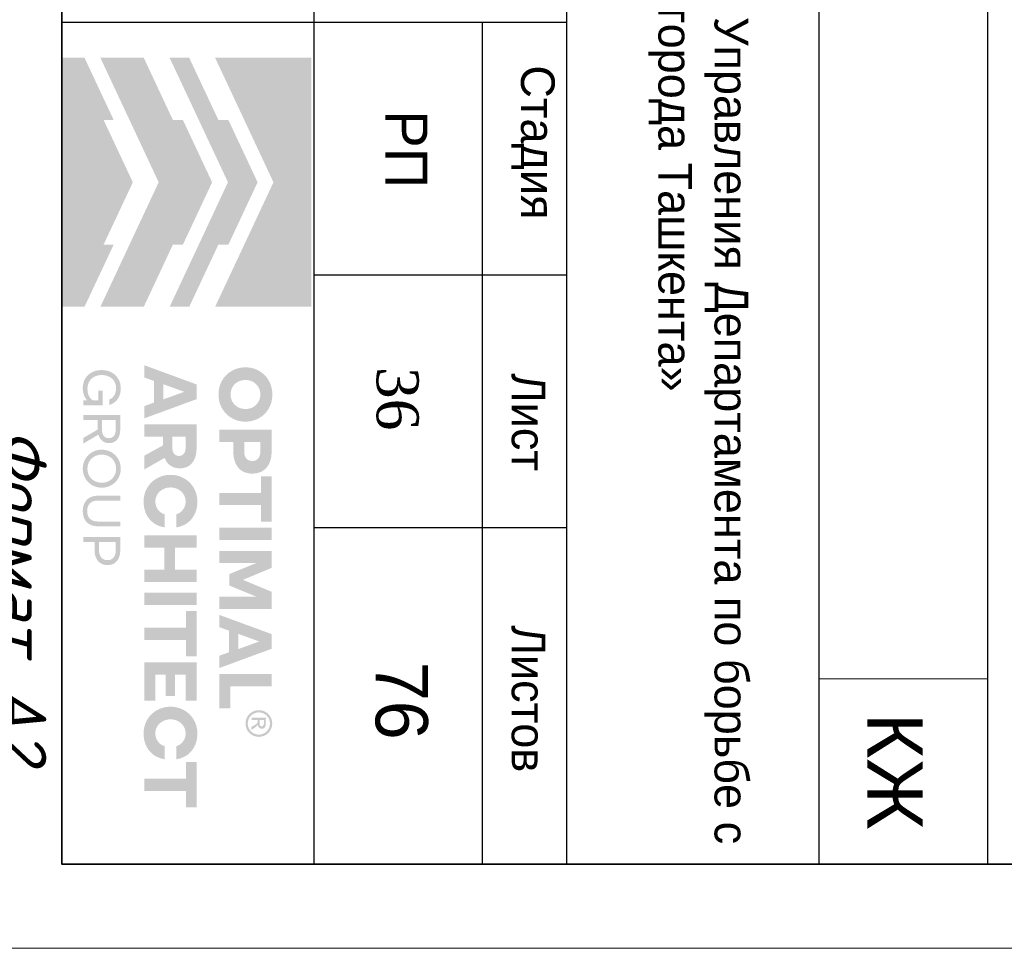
# Model space of a CAD drawing. Header units: millimetres. Extents: x -33345 to 4712671, y -3392 to 121473.
# Tile 379 of 656: x 2209302 to 2215151, y 44501 to 50016. Entities that reach past the tile are written whole.
import ezdxf

# ---------------------------------------------------------------- set-up
doc = ezdxf.new("R2010")
doc.units = ezdxf.units.MM
doc.layers.add('Текст', color=7, linetype='Continuous', lineweight=20)
doc.styles.add('RomanS', font='romans.shx')
doc.styles.get("Standard").update_dxf_attribs({"font": 'arial.ttf'})
doc.styles.add('X-U-RW-01$0$StyleROMANS', font='GOTHIC.TTF')
doc.styles.add('Констр', font='isocpeui.ttf')

# ---------------------------------------------------------------- blocks, each defined once
blk = doc.blocks.new('Qwet')
at = {"lineweight": 20}
blk.add_lwpolyline([(350715.1, -737612.1), (410115.1, -737612.1), (410115.1, -695612.1), (350715.1, -695612.1)], close=True, dxfattribs=at)
at = {"lineweight": 35}
blk.add_lwpolyline([(352715.1, -737112.1), (409615.1, -737112.1), (409615.1, -696112.1), (352715.1, -696112.1)], close=True, dxfattribs=at)
at = {"insert": (407026, -737203.8), "char_height": 290, "attachment_point": 1, "style": 'Констр'}
blk.add_mtext('Формат А2', dxfattribs=at)
blk = doc.blocks.new('logo')
at = {"true_color": 0x90e0ed}
h = blk.add_hatch(color=141, dxfattribs=at)
h.dxf.hatch_style = 1
h.paths.add_polyline_path([(5.672, 5.668), (0.009, 5.668), (0.009, 3.483), (1.425, 4.147), (2.84, 4.81), (4.256, 4.147), (5.672, 3.483)])
at = {"true_color": 0x212121}
h = blk.add_hatch(color=250, dxfattribs=at)
h.dxf.hatch_style = 1
h.paths.add_polyline_path([(8.107, 4.61), (8.086, 4.63), (8.064, 4.649), (8.041, 4.667), (8.017, 4.683), (7.992, 4.699), (7.967, 4.713), (7.94, 4.726), (7.912, 4.738), (7.884, 4.749), (7.855, 4.759), (7.825, 4.766), (7.795, 4.773), (7.763, 4.778), (7.732, 4.782), (7.7, 4.784), (7.667, 4.785), (7.634, 4.784), (7.602, 4.782), (7.571, 4.778), (7.54, 4.773), (7.51, 4.766), (7.48, 4.758), (7.451, 4.749), (7.422, 4.738), (7.394, 4.725), (7.367, 4.712), (7.341, 4.697), (7.316, 4.682), (7.292, 4.665), (7.269, 4.648), (7.247, 4.629), (7.226, 4.609), (7.206, 4.588), (7.187, 4.566), (7.169, 4.544), (7.153, 4.52), (7.137, 4.495), (7.122, 4.47), (7.109, 4.443), (7.097, 4.416), (7.086, 4.387), (7.076, 4.359), (7.068, 4.329), (7.061, 4.299), (7.056, 4.268), (7.053, 4.237), (7.05, 4.205), (7.05, 4.173), (7.05, 4.14), (7.053, 4.108), (7.056, 4.077), (7.061, 4.047), (7.068, 4.016), (7.076, 3.987), (7.086, 3.958), (7.097, 3.93), (7.109, 3.903), (7.122, 3.876), (7.137, 3.85), (7.153, 3.826), (7.169, 3.802), (7.187, 3.779), (7.206, 3.757), (7.226, 3.736), (7.247, 3.716), (7.269, 3.697), (7.292, 3.679), (7.316, 3.662), (7.341, 3.647), (7.367, 3.633), (7.394, 3.619), (7.422, 3.607), (7.451, 3.596), (7.48, 3.587), (7.51, 3.579), (7.54, 3.573), (7.571, 3.568), (7.602, 3.564), (7.634, 3.562), (7.667, 3.561), (7.7, 3.562), (7.732, 3.564), (7.763, 3.568), (7.795, 3.573), (7.825, 3.579), (7.855, 3.587), (7.884, 3.596), (7.912, 3.607), (7.94, 3.619), (7.967, 3.633), (7.992, 3.647), (8.017, 3.662), (8.041, 3.679), (8.064, 3.697), (8.086, 3.716), (8.107, 3.736), (8.127, 3.757), (8.146, 3.779), (8.164, 3.802), (8.181, 3.826), (8.196, 3.85), (8.211, 3.876), (8.224, 3.903), (8.237, 3.93), (8.248, 3.958), (8.257, 3.987), (8.265, 4.016), (8.272, 4.047), (8.277, 4.077), (8.281, 4.108), (8.283, 4.14), (8.284, 4.173), (8.283, 4.205), (8.281, 4.237), (8.277, 4.268), (8.272, 4.299), (8.265, 4.329), (8.257, 4.359), (8.248, 4.387), (8.237, 4.416), (8.224, 4.443), (8.211, 4.47), (8.196, 4.495), (8.181, 4.52), (8.164, 4.544), (8.146, 4.567), (8.127, 4.589)])
h.paths.add_polyline_path([(7.841, 4.464), (7.854, 4.455), (7.867, 4.446), (7.879, 4.436), (7.891, 4.426), (7.902, 4.415), (7.913, 4.403), (7.923, 4.391), (7.933, 4.379), (7.942, 4.366), (7.95, 4.352), (7.958, 4.338), (7.965, 4.324), (7.972, 4.308), (7.977, 4.293), (7.982, 4.277), (7.987, 4.261), (7.99, 4.244), (7.993, 4.228), (7.995, 4.21), (7.996, 4.193), (7.996, 4.175), (7.996, 4.157), (7.995, 4.139), (7.993, 4.121), (7.99, 4.104), (7.987, 4.088), (7.982, 4.071), (7.977, 4.055), (7.972, 4.039), (7.965, 4.024), (7.958, 4.009), (7.95, 3.994), (7.942, 3.981), (7.933, 3.967), (7.923, 3.955), (7.913, 3.942), (7.902, 3.931), (7.891, 3.92), (7.879, 3.909), (7.867, 3.9), (7.854, 3.891), (7.841, 3.882), (7.827, 3.874), (7.813, 3.867), (7.798, 3.86), (7.783, 3.854), (7.767, 3.849), (7.751, 3.844), (7.735, 3.841), (7.718, 3.838), (7.701, 3.836), (7.684, 3.835), (7.667, 3.834), (7.649, 3.835), (7.632, 3.836), (7.615, 3.838), (7.598, 3.841), (7.582, 3.844), (7.566, 3.849), (7.551, 3.854), (7.535, 3.86), (7.521, 3.867), (7.506, 3.874), (7.492, 3.882), (7.479, 3.891), (7.466, 3.9), (7.454, 3.909), (7.442, 3.92), (7.431, 3.931), (7.42, 3.942), (7.41, 3.955), (7.4, 3.967), (7.391, 3.981), (7.383, 3.994), (7.375, 4.009), (7.368, 4.024), (7.362, 4.039), (7.356, 4.055), (7.351, 4.071), (7.347, 4.088), (7.343, 4.104), (7.34, 4.121), (7.338, 4.139), (7.337, 4.157), (7.337, 4.175), (7.337, 4.193), (7.338, 4.21), (7.34, 4.228), (7.343, 4.244), (7.347, 4.261), (7.351, 4.277), (7.356, 4.293), (7.362, 4.308), (7.368, 4.324), (7.375, 4.338), (7.383, 4.352), (7.391, 4.366), (7.4, 4.379), (7.41, 4.391), (7.42, 4.403), (7.431, 4.415), (7.442, 4.426), (7.454, 4.436), (7.466, 4.446), (7.479, 4.455), (7.492, 4.464), (7.506, 4.472), (7.521, 4.479), (7.535, 4.486), (7.551, 4.492), (7.566, 4.497), (7.582, 4.501), (7.598, 4.505), (7.615, 4.508), (7.632, 4.51), (7.649, 4.511), (7.667, 4.511), (7.684, 4.511), (7.701, 4.51), (7.718, 4.508), (7.735, 4.505), (7.751, 4.501), (7.767, 4.497), (7.783, 4.492), (7.798, 4.486), (7.813, 4.479), (7.827, 4.472)], flags=16)
h.paths.add_polyline_path([(9.335, 4.648), (9.319, 4.662), (9.301, 4.675), (9.283, 4.687), (9.264, 4.698), (9.245, 4.709), (9.224, 4.719), (9.203, 4.728), (9.181, 4.736), (9.158, 4.743), (9.134, 4.749), (9.11, 4.755), (9.085, 4.759), (9.059, 4.762), (9.032, 4.765), (9.005, 4.766), (8.977, 4.767), (8.47, 4.767), (8.47, 3.579), (8.75, 3.579), (8.75, 3.898), (8.977, 3.898), (9.005, 3.898), (9.032, 3.9), (9.059, 3.902), (9.085, 3.906), (9.11, 3.91), (9.134, 3.915), (9.158, 3.921), (9.181, 3.928), (9.203, 3.936), (9.224, 3.945), (9.245, 3.954), (9.264, 3.965), (9.283, 3.976), (9.301, 3.988), (9.319, 4.001), (9.335, 4.014), (9.35, 4.029), (9.365, 4.044), (9.379, 4.059), (9.391, 4.076), (9.403, 4.093), (9.414, 4.111), (9.424, 4.13), (9.432, 4.15), (9.44, 4.17), (9.447, 4.191), (9.453, 4.212), (9.458, 4.234), (9.461, 4.257), (9.464, 4.28), (9.466, 4.304), (9.466, 4.329), (9.466, 4.353), (9.464, 4.377), (9.461, 4.401), (9.458, 4.424), (9.453, 4.446), (9.447, 4.468), (9.44, 4.489), (9.432, 4.51), (9.424, 4.53), (9.414, 4.549), (9.403, 4.567), (9.391, 4.585), (9.379, 4.602), (9.365, 4.618), (9.35, 4.633)])
h.paths.add_polyline_path([(8.75, 4.511), (8.959, 4.511), (8.984, 4.511), (9.008, 4.508), (9.031, 4.505), (9.052, 4.499), (9.071, 4.492), (9.09, 4.484), (9.106, 4.474), (9.121, 4.463), (9.135, 4.45), (9.147, 4.436), (9.156, 4.421), (9.165, 4.404), (9.171, 4.387), (9.175, 4.368), (9.178, 4.348), (9.179, 4.327), (9.178, 4.306), (9.175, 4.287), (9.171, 4.268), (9.165, 4.251), (9.156, 4.235), (9.147, 4.22), (9.135, 4.206), (9.121, 4.193), (9.106, 4.182), (9.09, 4.172), (9.071, 4.164), (9.052, 4.157), (9.031, 4.151), (9.008, 4.148), (8.984, 4.145), (8.959, 4.144), (8.75, 4.144)], flags=16)
h.paths.add_polyline_path([(10.558, 4.767), (9.528, 4.767), (9.528, 4.529), (9.904, 4.529), (9.904, 3.579), (10.182, 3.579), (10.182, 4.529), (10.558, 4.529)])
h.paths.add_polyline_path([(10.975, 4.767), (10.695, 4.767), (10.695, 3.579), (10.975, 3.579)])
h.paths.add_polyline_path([(11.611, 4.767), (11.223, 4.767), (11.223, 3.579), (11.498, 3.579), (11.498, 4.426), (11.751, 3.806), (12.012, 3.806), (12.267, 4.426), (12.267, 3.579), (12.542, 3.579), (12.542, 4.767), (12.154, 4.767), (11.882, 4.116)])
h.paths.add_polyline_path([(13.451, 4.767), (13.116, 4.767), (12.68, 3.579), (12.959, 3.579), (13.038, 3.799), (13.529, 3.799), (13.609, 3.579), (13.888, 3.579)])
h.paths.add_polyline_path([(13.285, 4.487), (13.457, 4.01), (13.111, 4.01)], flags=16)
h.paths.add_polyline_path([(14.306, 4.767), (14.026, 4.767), (14.026, 3.579), (14.808, 3.579), (14.808, 3.827), (14.306, 3.827)])
h.paths.add_polyline_path([(15.871, 2.84), (15.857, 2.86), (15.841, 2.879), (15.825, 2.898), (15.808, 2.916), (15.79, 2.933), (15.771, 2.949), (15.752, 2.964), (15.731, 2.978), (15.71, 2.992), (15.688, 3.004), (15.666, 3.016), (15.643, 3.027), (15.619, 3.037), (15.594, 3.046), (15.569, 3.053), (15.543, 3.06), (15.516, 3.066), (15.49, 3.071), (15.462, 3.074), (15.434, 3.077), (15.406, 3.079), (15.377, 3.079), (15.344, 3.078), (15.312, 3.076), (15.281, 3.072), (15.25, 3.067), (15.22, 3.061), (15.191, 3.052), (15.162, 3.043), (15.134, 3.031), (15.106, 3.019), (15.08, 3.005), (15.054, 2.991), (15.03, 2.975), (15.006, 2.958), (14.984, 2.94), (14.962, 2.921), (14.942, 2.901), (14.922, 2.88), (14.903, 2.858), (14.886, 2.835), (14.869, 2.811), (14.854, 2.787), (14.84, 2.761), (14.827, 2.734), (14.815, 2.707), (14.804, 2.679), (14.795, 2.65), (14.787, 2.621), (14.78, 2.591), (14.775, 2.561), (14.772, 2.53), (14.769, 2.499), (14.769, 2.468), (14.769, 2.436), (14.772, 2.405), (14.775, 2.374), (14.78, 2.344), (14.787, 2.314), (14.795, 2.285), (14.804, 2.256), (14.815, 2.228), (14.827, 2.201), (14.84, 2.174), (14.854, 2.149), (14.869, 2.124), (14.886, 2.1), (14.903, 2.077), (14.922, 2.055), (14.942, 2.034), (14.962, 2.014), (14.984, 1.995), (15.006, 1.977), (15.03, 1.96), (15.054, 1.945), (15.08, 1.93), (15.106, 1.916), (15.134, 1.904), (15.162, 1.893), (15.191, 1.883), (15.22, 1.875), (15.25, 1.868), (15.281, 1.863), (15.312, 1.859), (15.344, 1.857), (15.377, 1.856), (15.406, 1.856), (15.434, 1.858), (15.462, 1.861), (15.49, 1.864), (15.516, 1.869), (15.543, 1.875), (15.569, 1.882), (15.594, 1.89), (15.619, 1.898), (15.643, 1.908), (15.666, 1.919), (15.688, 1.931), (15.71, 1.943), (15.731, 1.957), (15.752, 1.971), (15.771, 1.986), (15.79, 2.002), (15.808, 2.019), (15.825, 2.037), (15.841, 2.056), (15.857, 2.075), (15.871, 2.096), (15.885, 2.117), (15.898, 2.139), (15.91, 2.161), (15.921, 2.185), (15.93, 2.209), (15.939, 2.233), (15.947, 2.259), (15.953, 2.284), (15.959, 2.311), (15.964, 2.338), (15.668, 2.338), (15.659, 2.314), (15.649, 2.291), (15.638, 2.269), (15.625, 2.249), (15.61, 2.23), (15.594, 2.213), (15.576, 2.196), (15.557, 2.181), (15.536, 2.168), (15.515, 2.156), (15.493, 2.146), (15.471, 2.138), (15.448, 2.132), (15.424, 2.127), (15.4, 2.125), (15.375, 2.124), (15.358, 2.124), (15.342, 2.125), (15.326, 2.127), (15.31, 2.13), (15.294, 2.134), (15.279, 2.139), (15.264, 2.144), (15.249, 2.15), (15.235, 2.157), (15.221, 2.165), (15.207, 2.173), (15.195, 2.182), (15.182, 2.191), (15.17, 2.201), (15.159, 2.212), (15.148, 2.223), (15.138, 2.235), (15.128, 2.247), (15.119, 2.26), (15.11, 2.273), (15.102, 2.287), (15.094, 2.302), (15.087, 2.316), (15.081, 2.332), (15.075, 2.348), (15.07, 2.364), (15.066, 2.381), (15.062, 2.397), (15.059, 2.414), (15.057, 2.432), (15.056, 2.45), (15.056, 2.468), (15.056, 2.486), (15.057, 2.503), (15.059, 2.521), (15.062, 2.538), (15.066, 2.555), (15.07, 2.571), (15.075, 2.587), (15.081, 2.603), (15.087, 2.619), (15.094, 2.634), (15.102, 2.648), (15.11, 2.662), (15.119, 2.675), (15.128, 2.688), (15.138, 2.7), (15.148, 2.712), (15.159, 2.723), (15.17, 2.734), (15.182, 2.744), (15.195, 2.753), (15.207, 2.762), (15.221, 2.77), (15.235, 2.778), (15.249, 2.785), (15.264, 2.791), (15.279, 2.797), (15.294, 2.801), (15.31, 2.805), (15.326, 2.808), (15.342, 2.81), (15.358, 2.811), (15.375, 2.812), (15.4, 2.811), (15.424, 2.808), (15.448, 2.803), (15.471, 2.797), (15.493, 2.789), (15.515, 2.779), (15.536, 2.767), (15.557, 2.754), (15.576, 2.739), (15.594, 2.722), (15.61, 2.705), (15.625, 2.686), (15.638, 2.666), (15.649, 2.644), (15.659, 2.621), (15.668, 2.597), (15.964, 2.597), (15.959, 2.624), (15.953, 2.651), (15.947, 2.677), (15.939, 2.702), (15.93, 2.726), (15.921, 2.75), (15.91, 2.774), (15.898, 2.796), (15.885, 2.818)])
h.paths.add_polyline_path([(14.632, 3.061), (13.76, 3.061), (13.76, 1.874), (14.632, 1.874), (14.632, 2.122), (14.04, 2.122), (14.04, 2.359), (14.528, 2.359), (14.528, 2.572), (14.04, 2.572), (14.04, 2.813), (14.632, 2.813)])
h.paths.add_polyline_path([(13.624, 3.061), (12.593, 3.061), (12.593, 2.824), (12.969, 2.824), (12.969, 1.874), (13.248, 1.874), (13.248, 2.824), (13.624, 2.824)])
h.paths.add_polyline_path([(12.457, 3.061), (12.177, 3.061), (12.177, 1.874), (12.457, 1.874)])
h.paths.add_polyline_path([(11.929, 3.061), (11.648, 3.061), (11.648, 2.572), (11.147, 2.572), (11.147, 3.061), (10.867, 3.061), (10.867, 1.874), (11.147, 1.874), (11.147, 2.329), (11.648, 2.329), (11.648, 1.874), (11.929, 1.874)])
h.paths.add_polyline_path([(10.624, 2.796), (10.611, 2.818), (10.597, 2.84), (10.583, 2.86), (10.567, 2.879), (10.551, 2.898), (10.534, 2.916), (10.516, 2.933), (10.497, 2.949), (10.477, 2.964), (10.457, 2.978), (10.436, 2.992), (10.414, 3.004), (10.392, 3.016), (10.368, 3.027), (10.344, 3.037), (10.32, 3.046), (10.294, 3.053), (10.269, 3.06), (10.242, 3.066), (10.215, 3.071), (10.188, 3.074), (10.16, 3.077), (10.132, 3.079), (10.103, 3.079), (10.07, 3.078), (10.038, 3.076), (10.007, 3.072), (9.976, 3.067), (9.946, 3.061), (9.917, 3.052), (9.888, 3.043), (9.86, 3.031), (9.832, 3.019), (9.806, 3.005), (9.78, 2.991), (9.756, 2.975), (9.732, 2.958), (9.71, 2.94), (9.688, 2.921), (9.667, 2.901), (9.648, 2.88), (9.629, 2.858), (9.612, 2.835), (9.595, 2.811), (9.58, 2.787), (9.566, 2.761), (9.553, 2.734), (9.541, 2.707), (9.53, 2.679), (9.52, 2.65), (9.512, 2.621), (9.506, 2.591), (9.501, 2.561), (9.497, 2.53), (9.495, 2.499), (9.494, 2.468), (9.495, 2.436), (9.497, 2.405), (9.501, 2.374), (9.506, 2.344), (9.512, 2.314), (9.52, 2.285), (9.53, 2.256), (9.541, 2.228), (9.553, 2.201), (9.566, 2.174), (9.58, 2.149), (9.595, 2.124), (9.612, 2.1), (9.629, 2.077), (9.648, 2.055), (9.667, 2.034), (9.688, 2.014), (9.71, 1.995), (9.732, 1.977), (9.756, 1.96), (9.78, 1.945), (9.806, 1.93), (9.832, 1.916), (9.86, 1.904), (9.888, 1.893), (9.917, 1.883), (9.946, 1.875), (9.976, 1.868), (10.007, 1.863), (10.038, 1.859), (10.07, 1.857), (10.103, 1.856), (10.132, 1.856), (10.16, 1.858), (10.188, 1.861), (10.215, 1.864), (10.242, 1.869), (10.269, 1.875), (10.294, 1.882), (10.32, 1.89), (10.344, 1.898), (10.368, 1.908), (10.392, 1.919), (10.414, 1.931), (10.436, 1.943), (10.457, 1.957), (10.477, 1.971), (10.497, 1.986), (10.516, 2.002), (10.534, 2.019), (10.551, 2.037), (10.567, 2.056), (10.583, 2.075), (10.597, 2.096), (10.611, 2.117), (10.624, 2.139), (10.636, 2.161), (10.646, 2.185), (10.656, 2.209), (10.665, 2.233), (10.673, 2.259), (10.679, 2.284), (10.685, 2.311), (10.689, 2.338), (10.393, 2.338), (10.385, 2.314), (10.375, 2.291), (10.364, 2.269), (10.351, 2.249), (10.336, 2.23), (10.32, 2.213), (10.302, 2.196), (10.282, 2.181), (10.262, 2.168), (10.241, 2.156), (10.219, 2.146), (10.197, 2.138), (10.174, 2.132), (10.15, 2.127), (10.126, 2.125), (10.101, 2.124), (10.084, 2.124), (10.068, 2.125), (10.052, 2.127), (10.036, 2.13), (10.02, 2.134), (10.005, 2.139), (9.99, 2.144), (9.975, 2.15), (9.961, 2.157), (9.947, 2.165), (9.933, 2.173), (9.92, 2.182), (9.908, 2.191), (9.896, 2.201), (9.885, 2.212), (9.874, 2.223), (9.864, 2.235), (9.854, 2.247), (9.844, 2.26), (9.836, 2.273), (9.828, 2.287), (9.82, 2.302), (9.813, 2.316), (9.806, 2.332), (9.801, 2.348), (9.796, 2.364), (9.791, 2.381), (9.788, 2.397), (9.785, 2.414), (9.783, 2.432), (9.782, 2.45), (9.782, 2.468), (9.782, 2.486), (9.783, 2.503), (9.785, 2.521), (9.788, 2.538), (9.791, 2.555), (9.796, 2.571), (9.801, 2.587), (9.806, 2.603), (9.813, 2.619), (9.82, 2.634), (9.828, 2.648), (9.836, 2.662), (9.844, 2.675), (9.854, 2.688), (9.864, 2.7), (9.874, 2.712), (9.885, 2.723), (9.896, 2.734), (9.908, 2.744), (9.92, 2.753), (9.933, 2.762), (9.947, 2.77), (9.961, 2.778), (9.975, 2.785), (9.99, 2.791), (10.005, 2.797), (10.02, 2.801), (10.036, 2.805), (10.052, 2.808), (10.068, 2.81), (10.084, 2.811), (10.101, 2.812), (10.126, 2.811), (10.15, 2.808), (10.174, 2.803), (10.197, 2.797), (10.219, 2.789), (10.241, 2.779), (10.262, 2.767), (10.282, 2.754), (10.302, 2.739), (10.32, 2.722), (10.336, 2.705), (10.351, 2.686), (10.364, 2.666), (10.375, 2.644), (10.385, 2.621), (10.393, 2.597), (10.689, 2.597), (10.685, 2.624), (10.679, 2.651), (10.673, 2.677), (10.665, 2.702), (10.656, 2.726), (10.646, 2.75), (10.636, 2.774)])
h.paths.add_polyline_path([(9.251, 2.936), (9.221, 2.962), (9.189, 2.986), (9.153, 3.006), (9.113, 3.023), (9.07, 3.037), (9.024, 3.047), (8.974, 3.055), (8.921, 3.06), (8.865, 3.061), (8.347, 3.061), (8.347, 1.874), (8.628, 1.874), (8.628, 2.294), (8.826, 2.294), (9.057, 1.874), (9.372, 1.874), (9.108, 2.335), (9.136, 2.346), (9.162, 2.359), (9.187, 2.374), (9.21, 2.39), (9.231, 2.407), (9.25, 2.425), (9.268, 2.445), (9.284, 2.466), (9.299, 2.488), (9.311, 2.512), (9.322, 2.537), (9.33, 2.563), (9.337, 2.59), (9.342, 2.619), (9.345, 2.649), (9.346, 2.68), (9.344, 2.725), (9.338, 2.766), (9.328, 2.805), (9.315, 2.842), (9.297, 2.876), (9.276, 2.907)])
h.paths.add_polyline_path([(8.949, 2.802), (8.967, 2.796), (8.984, 2.789), (8.999, 2.781), (9.012, 2.772), (9.024, 2.761), (9.035, 2.75), (9.044, 2.737), (9.051, 2.724), (9.056, 2.709), (9.06, 2.693), (9.063, 2.677), (9.064, 2.659), (9.063, 2.642), (9.06, 2.626), (9.056, 2.61), (9.051, 2.596), (9.044, 2.582), (9.035, 2.57), (9.024, 2.559), (9.012, 2.548), (8.999, 2.539), (8.984, 2.531), (8.967, 2.524), (8.949, 2.518), (8.93, 2.514), (8.909, 2.511), (8.887, 2.509), (8.863, 2.508), (8.628, 2.508), (8.628, 2.812), (8.863, 2.812), (8.887, 2.811), (8.909, 2.809), (8.93, 2.806)], flags=16)
h.paths.add_polyline_path([(7.773, 3.061), (7.438, 3.061), (7.002, 1.874), (7.28, 1.874), (7.36, 2.093), (7.851, 2.093), (7.931, 1.874), (8.209, 1.874)])
h.paths.add_polyline_path([(7.606, 2.781), (7.778, 2.304), (7.433, 2.304)], flags=16)
h.paths.add_polyline_path([(17.059, 3.061), (16.029, 3.061), (16.029, 2.824), (16.405, 2.824), (16.405, 1.874), (16.683, 1.874), (16.683, 2.824), (17.059, 2.824)])
at = {"true_color": 0xa7a9ac}
h = blk.add_hatch(color=253, dxfattribs=at)
h.dxf.hatch_style = 1
h.paths.add_polyline_path([(15.277, 4.754), (15.255, 4.763), (15.232, 4.77), (15.208, 4.776), (15.185, 4.779), (15.164, 4.781), (15.162, 4.781), (15.138, 4.781), (15.127, 4.78), (15.114, 4.779), (15.101, 4.777), (15.088, 4.775), (15.076, 4.772), (15.063, 4.769), (15.05, 4.765), (15.038, 4.76), (15.026, 4.755), (14.997, 4.739), (14.969, 4.721), (14.945, 4.701), (14.923, 4.679), (14.903, 4.654), (14.886, 4.628), (14.872, 4.599), (14.86, 4.567), (14.856, 4.553), (14.853, 4.539), (14.85, 4.525), (14.848, 4.51), (14.847, 4.496), (14.847, 4.481), (14.847, 4.466), (14.848, 4.452), (14.851, 4.426), (14.857, 4.402), (14.864, 4.378), (14.873, 4.355), (14.884, 4.333), (14.896, 4.312), (14.911, 4.291), (14.928, 4.272), (14.94, 4.259), (14.954, 4.247), (14.968, 4.236), (14.982, 4.225), (14.997, 4.216), (15.013, 4.207), (15.029, 4.2), (15.046, 4.193), (15.064, 4.187), (15.082, 4.182), (15.1, 4.179), (15.119, 4.176), (15.14, 4.175), (15.16, 4.175), (15.181, 4.176), (15.202, 4.179), (15.222, 4.183), (15.241, 4.188), (15.26, 4.195), (15.279, 4.203), (15.297, 4.212), (15.314, 4.222), (15.331, 4.234), (15.347, 4.247), (15.364, 4.263), (15.38, 4.28), (15.395, 4.298), (15.408, 4.317), (15.419, 4.337), (15.429, 4.358), (15.437, 4.38), (15.444, 4.403), (15.448, 4.418), (15.45, 4.433), (15.452, 4.448), (15.453, 4.463), (15.454, 4.466), (15.454, 4.49), (15.453, 4.501), (15.45, 4.523), (15.446, 4.544), (15.441, 4.565), (15.434, 4.586), (15.426, 4.605), (15.416, 4.624), (15.405, 4.643), (15.392, 4.661), (15.38, 4.676), (15.368, 4.69), (15.354, 4.703), (15.34, 4.715), (15.326, 4.726), (15.31, 4.736), (15.294, 4.745)])
h.paths.add_polyline_path([(15.249, 4.711), (15.292, 4.687), (15.329, 4.657), (15.36, 4.619), (15.383, 4.576), (15.398, 4.529), (15.403, 4.478), (15.398, 4.427), (15.383, 4.379), (15.36, 4.336), (15.329, 4.299), (15.291, 4.268), (15.248, 4.245), (15.2, 4.23), (15.149, 4.225), (15.099, 4.23), (15.051, 4.245), (15.009, 4.268), (14.971, 4.299), (14.941, 4.337), (14.917, 4.38), (14.903, 4.427), (14.897, 4.478), (14.903, 4.529), (14.917, 4.576), (14.941, 4.619), (14.972, 4.657), (15.009, 4.688), (15.052, 4.711), (15.099, 4.726), (15.15, 4.731), (15.201, 4.726)], flags=16)
h.paths.add_polyline_path([(15.197, 4.632), (15.209, 4.629), (15.219, 4.625), (15.227, 4.621), (15.235, 4.616), (15.242, 4.61), (15.249, 4.603), (15.254, 4.596), (15.259, 4.587), (15.263, 4.578), (15.267, 4.565), (15.269, 4.553), (15.269, 4.541), (15.267, 4.529), (15.264, 4.518), (15.259, 4.507), (15.252, 4.496), (15.244, 4.486), (15.238, 4.48), (15.232, 4.475), (15.225, 4.471), (15.218, 4.467), (15.211, 4.464), (15.203, 4.461), (15.196, 4.459), (15.187, 4.458), (15.177, 4.456), (15.177, 4.456), (15.189, 4.449), (15.197, 4.445), (15.203, 4.439), (15.209, 4.433), (15.215, 4.426), (15.226, 4.413), (15.235, 4.399), (15.245, 4.386), (15.254, 4.372), (15.29, 4.313), (15.291, 4.311), (15.289, 4.31), (15.23, 4.31), (15.226, 4.312), (15.182, 4.389), (15.157, 4.425), (15.152, 4.43), (15.147, 4.435), (15.141, 4.439), (15.135, 4.442), (15.129, 4.445), (15.122, 4.447), (15.115, 4.448), (15.107, 4.448), (15.072, 4.449), (15.07, 4.449), (15.07, 4.311), (15.018, 4.311), (15.018, 4.636), (15.02, 4.637), (15.161, 4.635), (15.173, 4.635), (15.185, 4.634)], flags=0)
h.paths.add_polyline_path([(15.178, 4.588), (15.187, 4.584), (15.196, 4.579), (15.2, 4.576), (15.203, 4.572), (15.206, 4.568), (15.209, 4.564), (15.211, 4.559), (15.212, 4.554), (15.213, 4.549), (15.213, 4.544), (15.213, 4.538), (15.212, 4.533), (15.211, 4.528), (15.209, 4.523), (15.206, 4.518), (15.203, 4.514), (15.199, 4.51), (15.195, 4.506), (15.19, 4.503), (15.184, 4.5), (15.178, 4.499), (15.173, 4.497), (15.161, 4.495), (15.15, 4.494), (15.138, 4.494), (15.127, 4.494), (15.074, 4.493), (15.071, 4.493), (15.071, 4.592), (15.096, 4.592), (15.159, 4.591), (15.169, 4.59)], flags=0)
h.paths.add_polyline_path([(15.267, 4.565), (15.263, 4.578), (15.259, 4.587), (15.254, 4.596), (15.249, 4.603), (15.242, 4.61), (15.235, 4.616), (15.227, 4.621), (15.219, 4.625), (15.209, 4.629), (15.197, 4.632), (15.185, 4.634), (15.173, 4.635), (15.161, 4.635), (15.02, 4.637), (15.018, 4.636), (15.018, 4.311), (15.07, 4.311), (15.07, 4.449), (15.072, 4.449), (15.107, 4.448), (15.115, 4.448), (15.122, 4.447), (15.129, 4.445), (15.135, 4.442), (15.141, 4.439), (15.147, 4.435), (15.152, 4.43), (15.157, 4.425), (15.182, 4.389), (15.226, 4.312), (15.23, 4.31), (15.289, 4.31), (15.291, 4.311), (15.29, 4.313), (15.254, 4.372), (15.245, 4.386), (15.235, 4.399), (15.226, 4.413), (15.215, 4.426), (15.209, 4.433), (15.203, 4.439), (15.197, 4.445), (15.189, 4.449), (15.177, 4.456), (15.187, 4.458), (15.196, 4.459), (15.203, 4.461), (15.211, 4.464), (15.218, 4.467), (15.225, 4.471), (15.232, 4.475), (15.238, 4.48), (15.244, 4.486), (15.252, 4.496), (15.259, 4.507), (15.264, 4.518), (15.267, 4.529), (15.269, 4.541), (15.269, 4.553)], flags=0)
h = blk.add_hatch(color=253, dxfattribs=at)
h.dxf.hatch_style = 1
h.paths.add_polyline_path([(15.242, 4.61), (15.235, 4.616), (15.227, 4.621), (15.219, 4.625), (15.209, 4.629), (15.197, 4.632), (15.185, 4.634), (15.173, 4.635), (15.161, 4.635), (15.02, 4.637), (15.018, 4.636), (15.018, 4.311), (15.07, 4.311), (15.07, 4.449), (15.072, 4.449), (15.107, 4.448), (15.115, 4.448), (15.122, 4.447), (15.129, 4.445), (15.135, 4.442), (15.141, 4.439), (15.147, 4.435), (15.152, 4.43), (15.157, 4.425), (15.182, 4.389), (15.226, 4.312), (15.23, 4.31), (15.289, 4.31), (15.291, 4.311), (15.29, 4.313), (15.254, 4.372), (15.245, 4.386), (15.235, 4.399), (15.226, 4.413), (15.215, 4.426), (15.209, 4.433), (15.203, 4.439), (15.197, 4.445), (15.189, 4.449), (15.177, 4.456), (15.187, 4.458), (15.196, 4.459), (15.203, 4.461), (15.211, 4.464), (15.218, 4.467), (15.225, 4.471), (15.232, 4.475), (15.238, 4.48), (15.244, 4.486), (15.252, 4.496), (15.259, 4.507), (15.264, 4.518), (15.267, 4.529), (15.269, 4.541), (15.269, 4.553), (15.267, 4.565), (15.263, 4.578), (15.259, 4.587), (15.254, 4.596), (15.249, 4.603)])
h.paths.add_polyline_path([(15.169, 4.59), (15.178, 4.588), (15.187, 4.584), (15.196, 4.579), (15.2, 4.576), (15.203, 4.572), (15.206, 4.568), (15.209, 4.564), (15.211, 4.559), (15.212, 4.554), (15.213, 4.549), (15.213, 4.544), (15.213, 4.538), (15.212, 4.533), (15.211, 4.528), (15.209, 4.523), (15.206, 4.518), (15.203, 4.514), (15.199, 4.51), (15.195, 4.506), (15.19, 4.503), (15.184, 4.5), (15.178, 4.499), (15.173, 4.497), (15.161, 4.495), (15.15, 4.494), (15.138, 4.494), (15.127, 4.494), (15.074, 4.493), (15.071, 4.493), (15.071, 4.592), (15.096, 4.592), (15.159, 4.591)], flags=16)
at = {"true_color": 0x1f2877}
h = blk.add_hatch(color=166, dxfattribs=at)
h.dxf.hatch_style = 1
h.paths.add_polyline_path([(2.84, 4.449), (1.425, 3.786), (1.425, 3.558), (0.009, 2.894), (0.009, 2.448), (1.425, 3.112), (2.84, 3.775), (4.256, 3.112), (5.672, 2.448), (5.672, 2.894), (4.256, 3.558), (4.256, 3.786)])
h.paths.add_polyline_path([(2.84, 3.415), (1.425, 2.751), (1.425, 2.523), (0.009, 1.86), (0.009, 0.873), (1.425, 1.536), (2.84, 2.199), (4.256, 1.536), (5.672, 0.873), (5.672, 1.86), (4.256, 2.523), (4.256, 2.751)])
h.paths.add_polyline_path([(2.84, 1.611), (1.425, 0.947), (1.425, 1.176), (0.009, 0.512), (0.009, 0.005), (5.672, 0.005), (5.672, 0.512), (4.256, 1.176), (4.256, 0.947)])
at = {"true_color": 0xa7a9ac}
h = blk.add_hatch(color=253, dxfattribs=at)
h.dxf.hatch_style = 1
h.paths.add_polyline_path([(7.824, 1.219), (7.813, 1.23), (7.803, 1.24), (7.791, 1.249), (7.78, 1.258), (7.768, 1.267), (7.756, 1.275), (7.743, 1.283), (7.73, 1.29), (7.716, 1.297), (7.703, 1.303), (7.688, 1.309), (7.674, 1.314), (7.659, 1.319), (7.644, 1.323), (7.628, 1.326), (7.613, 1.329), (7.597, 1.332), (7.581, 1.334), (7.564, 1.335), (7.547, 1.336), (7.53, 1.336), (7.506, 1.335), (7.483, 1.334), (7.461, 1.331), (7.439, 1.328), (7.417, 1.323), (7.396, 1.317), (7.376, 1.31), (7.356, 1.302), (7.337, 1.293), (7.319, 1.284), (7.301, 1.273), (7.284, 1.262), (7.268, 1.25), (7.253, 1.237), (7.238, 1.224), (7.224, 1.21), (7.211, 1.195), (7.199, 1.179), (7.187, 1.163), (7.176, 1.146), (7.166, 1.129), (7.157, 1.11), (7.149, 1.092), (7.141, 1.073), (7.134, 1.053), (7.128, 1.033), (7.124, 1.012), (7.119, 0.991), (7.116, 0.97), (7.114, 0.949), (7.113, 0.927), (7.112, 0.904), (7.113, 0.88), (7.114, 0.857), (7.116, 0.834), (7.12, 0.811), (7.124, 0.789), (7.129, 0.768), (7.135, 0.747), (7.142, 0.727), (7.15, 0.707), (7.159, 0.688), (7.168, 0.67), (7.178, 0.652), (7.189, 0.636), (7.201, 0.62), (7.214, 0.605), (7.227, 0.59), (7.241, 0.577), (7.255, 0.564), (7.271, 0.552), (7.286, 0.54), (7.303, 0.53), (7.32, 0.52), (7.338, 0.511), (7.357, 0.503), (7.376, 0.496), (7.396, 0.49), (7.416, 0.485), (7.436, 0.48), (7.458, 0.477), (7.479, 0.475), (7.501, 0.473), (7.524, 0.473), (7.546, 0.473), (7.567, 0.474), (7.588, 0.476), (7.608, 0.479), (7.627, 0.483), (7.646, 0.488), (7.664, 0.493), (7.682, 0.5), (7.699, 0.507), (7.716, 0.514), (7.732, 0.523), (7.747, 0.532), (7.761, 0.541), (7.775, 0.551), (7.789, 0.562), (7.802, 0.574), (7.802, 0.485), (7.911, 0.485), (7.911, 0.921), (7.578, 0.921), (7.578, 0.827), (7.802, 0.827), (7.802, 0.709), (7.794, 0.695), (7.785, 0.681), (7.774, 0.668), (7.763, 0.656), (7.75, 0.645), (7.735, 0.634), (7.72, 0.624), (7.703, 0.615), (7.685, 0.606), (7.666, 0.599), (7.647, 0.593), (7.627, 0.588), (7.606, 0.584), (7.585, 0.581), (7.563, 0.58), (7.54, 0.579), (7.522, 0.579), (7.505, 0.58), (7.488, 0.582), (7.472, 0.585), (7.456, 0.588), (7.441, 0.592), (7.425, 0.597), (7.411, 0.602), (7.396, 0.608), (7.383, 0.615), (7.369, 0.622), (7.357, 0.63), (7.345, 0.639), (7.333, 0.648), (7.322, 0.658), (7.311, 0.668), (7.301, 0.679), (7.292, 0.69), (7.283, 0.702), (7.275, 0.715), (7.267, 0.728), (7.26, 0.741), (7.253, 0.756), (7.247, 0.77), (7.242, 0.786), (7.237, 0.801), (7.234, 0.817), (7.23, 0.834), (7.228, 0.851), (7.226, 0.868), (7.225, 0.886), (7.225, 0.904), (7.225, 0.921), (7.226, 0.938), (7.228, 0.954), (7.23, 0.97), (7.233, 0.986), (7.236, 1.001), (7.24, 1.016), (7.245, 1.031), (7.25, 1.046), (7.256, 1.06), (7.262, 1.074), (7.27, 1.087), (7.277, 1.099), (7.285, 1.112), (7.294, 1.123), (7.304, 1.135), (7.314, 1.145), (7.324, 1.155), (7.335, 1.165), (7.347, 1.174), (7.359, 1.182), (7.371, 1.19), (7.385, 1.197), (7.398, 1.204), (7.412, 1.21), (7.427, 1.215), (7.442, 1.22), (7.458, 1.223), (7.474, 1.226), (7.49, 1.228), (7.508, 1.229), (7.525, 1.23), (7.547, 1.229), (7.569, 1.227), (7.59, 1.224), (7.61, 1.219), (7.629, 1.214), (7.648, 1.207), (7.667, 1.199), (7.684, 1.189), (7.701, 1.178), (7.716, 1.166), (7.73, 1.154), (7.743, 1.14), (7.755, 1.125), (7.765, 1.109), (7.775, 1.091), (7.783, 1.073), (7.908, 1.073), (7.903, 1.089), (7.897, 1.104), (7.891, 1.118), (7.884, 1.132), (7.877, 1.146), (7.869, 1.159), (7.861, 1.172), (7.852, 1.185), (7.843, 1.197), (7.834, 1.208)])
h.paths.add_polyline_path([(8.756, 1.163), (8.751, 1.175), (8.746, 1.187), (8.74, 1.198), (8.733, 1.208), (8.725, 1.219), (8.717, 1.229), (8.709, 1.238), (8.7, 1.247), (8.69, 1.255), (8.68, 1.263), (8.669, 1.271), (8.658, 1.278), (8.646, 1.285), (8.634, 1.291), (8.621, 1.296), (8.608, 1.301), (8.594, 1.306), (8.579, 1.31), (8.565, 1.314), (8.549, 1.317), (8.534, 1.319), (8.517, 1.321), (8.501, 1.322), (8.484, 1.323), (8.466, 1.323), (8.136, 1.323), (8.136, 0.485), (8.245, 0.485), (8.245, 0.814), (8.464, 0.814), (8.654, 0.485), (8.783, 0.485), (8.579, 0.828), (8.602, 0.835), (8.623, 0.843), (8.643, 0.853), (8.662, 0.863), (8.679, 0.875), (8.695, 0.888), (8.709, 0.902), (8.723, 0.917), (8.734, 0.933), (8.744, 0.95), (8.753, 0.968), (8.76, 0.986), (8.766, 1.006), (8.769, 1.026), (8.772, 1.047), (8.773, 1.07), (8.772, 1.084), (8.771, 1.098), (8.77, 1.112), (8.767, 1.125), (8.764, 1.138), (8.761, 1.151)])
h.paths.add_polyline_path([(8.245, 1.223), (8.455, 1.223), (8.479, 1.223), (8.501, 1.221), (8.522, 1.218), (8.541, 1.213), (8.56, 1.207), (8.577, 1.2), (8.592, 1.192), (8.606, 1.182), (8.619, 1.171), (8.63, 1.159), (8.639, 1.146), (8.647, 1.132), (8.653, 1.117), (8.657, 1.101), (8.659, 1.084), (8.66, 1.066), (8.659, 1.047), (8.657, 1.03), (8.653, 1.014), (8.647, 0.999), (8.639, 0.985), (8.63, 0.972), (8.619, 0.96), (8.606, 0.949), (8.592, 0.94), (8.577, 0.931), (8.56, 0.924), (8.541, 0.918), (8.522, 0.914), (8.501, 0.911), (8.479, 0.909), (8.455, 0.908), (8.245, 0.908)], flags=16)
h.paths.add_polyline_path([(9.702, 1.165), (9.689, 1.181), (9.676, 1.197), (9.662, 1.212), (9.647, 1.226), (9.631, 1.239), (9.615, 1.252), (9.598, 1.263), (9.581, 1.274), (9.563, 1.285), (9.544, 1.294), (9.525, 1.303), (9.505, 1.311), (9.484, 1.317), (9.464, 1.323), (9.443, 1.328), (9.421, 1.331), (9.399, 1.334), (9.377, 1.336), (9.355, 1.336), (9.332, 1.336), (9.31, 1.334), (9.288, 1.331), (9.266, 1.328), (9.245, 1.323), (9.225, 1.317), (9.204, 1.311), (9.184, 1.303), (9.165, 1.294), (9.146, 1.285), (9.128, 1.274), (9.111, 1.263), (9.094, 1.252), (9.078, 1.239), (9.062, 1.226), (9.047, 1.212), (9.033, 1.197), (9.02, 1.181), (9.007, 1.165), (8.995, 1.148), (8.984, 1.131), (8.974, 1.113), (8.965, 1.094), (8.956, 1.075), (8.948, 1.055), (8.941, 1.034), (8.936, 1.014), (8.931, 0.993), (8.928, 0.971), (8.925, 0.949), (8.923, 0.927), (8.923, 0.904), (8.923, 0.882), (8.925, 0.859), (8.928, 0.838), (8.931, 0.816), (8.936, 0.795), (8.941, 0.774), (8.948, 0.754), (8.956, 0.734), (8.965, 0.715), (8.974, 0.696), (8.984, 0.678), (8.995, 0.66), (9.007, 0.644), (9.02, 0.628), (9.033, 0.612), (9.047, 0.597), (9.062, 0.583), (9.078, 0.57), (9.094, 0.557), (9.111, 0.545), (9.128, 0.534), (9.146, 0.524), (9.165, 0.514), (9.184, 0.506), (9.204, 0.498), (9.225, 0.491), (9.245, 0.486), (9.266, 0.481), (9.288, 0.477), (9.31, 0.475), (9.332, 0.473), (9.355, 0.473), (9.377, 0.473), (9.399, 0.475), (9.421, 0.477), (9.443, 0.481), (9.464, 0.486), (9.484, 0.491), (9.505, 0.498), (9.525, 0.506), (9.544, 0.514), (9.563, 0.524), (9.581, 0.534), (9.598, 0.545), (9.615, 0.557), (9.631, 0.57), (9.647, 0.583), (9.662, 0.597), (9.676, 0.612), (9.689, 0.628), (9.702, 0.644), (9.714, 0.66), (9.725, 0.678), (9.735, 0.696), (9.744, 0.715), (9.753, 0.734), (9.761, 0.754), (9.768, 0.774), (9.773, 0.795), (9.778, 0.816), (9.782, 0.838), (9.784, 0.859), (9.786, 0.882), (9.786, 0.904), (9.786, 0.927), (9.784, 0.949), (9.782, 0.971), (9.778, 0.993), (9.773, 1.014), (9.768, 1.034), (9.761, 1.055), (9.753, 1.075), (9.744, 1.094), (9.735, 1.113), (9.725, 1.131), (9.714, 1.148)])
h.paths.add_polyline_path([(9.126, 1.137), (9.136, 1.148), (9.148, 1.158), (9.16, 1.167), (9.172, 1.176), (9.185, 1.184), (9.198, 1.192), (9.212, 1.199), (9.227, 1.205), (9.242, 1.211), (9.257, 1.216), (9.272, 1.22), (9.288, 1.223), (9.304, 1.226), (9.321, 1.228), (9.337, 1.229), (9.355, 1.23), (9.372, 1.229), (9.388, 1.228), (9.405, 1.226), (9.421, 1.223), (9.437, 1.22), (9.452, 1.216), (9.467, 1.211), (9.482, 1.205), (9.497, 1.199), (9.511, 1.192), (9.524, 1.184), (9.537, 1.176), (9.549, 1.167), (9.561, 1.158), (9.573, 1.148), (9.583, 1.137), (9.594, 1.126), (9.604, 1.114), (9.613, 1.102), (9.621, 1.089), (9.629, 1.076), (9.637, 1.063), (9.644, 1.048), (9.65, 1.034), (9.655, 1.019), (9.66, 1.003), (9.664, 0.988), (9.668, 0.972), (9.67, 0.955), (9.672, 0.939), (9.673, 0.922), (9.674, 0.904), (9.673, 0.887), (9.672, 0.87), (9.67, 0.853), (9.668, 0.837), (9.664, 0.821), (9.66, 0.805), (9.655, 0.79), (9.65, 0.775), (9.644, 0.76), (9.637, 0.746), (9.629, 0.732), (9.621, 0.719), (9.613, 0.707), (9.604, 0.694), (9.594, 0.683), (9.583, 0.672), (9.573, 0.661), (9.561, 0.651), (9.549, 0.641), (9.537, 0.633), (9.524, 0.624), (9.511, 0.617), (9.497, 0.61), (9.482, 0.603), (9.467, 0.598), (9.452, 0.593), (9.437, 0.589), (9.421, 0.585), (9.405, 0.582), (9.388, 0.581), (9.372, 0.579), (9.355, 0.579), (9.337, 0.579), (9.321, 0.581), (9.304, 0.582), (9.288, 0.585), (9.272, 0.589), (9.257, 0.593), (9.242, 0.598), (9.227, 0.603), (9.212, 0.61), (9.198, 0.617), (9.185, 0.624), (9.172, 0.633), (9.16, 0.641), (9.148, 0.651), (9.136, 0.661), (9.126, 0.672), (9.115, 0.683), (9.105, 0.694), (9.096, 0.707), (9.088, 0.719), (9.08, 0.732), (9.072, 0.746), (9.065, 0.76), (9.059, 0.775), (9.054, 0.79), (9.049, 0.805), (9.045, 0.821), (9.041, 0.837), (9.039, 0.853), (9.037, 0.87), (9.036, 0.887), (9.035, 0.904), (9.036, 0.922), (9.037, 0.939), (9.039, 0.955), (9.041, 0.972), (9.045, 0.988), (9.049, 1.003), (9.054, 1.019), (9.059, 1.034), (9.065, 1.048), (9.072, 1.063), (9.08, 1.076), (9.088, 1.089), (9.096, 1.102), (9.105, 1.114), (9.115, 1.126)], flags=16)
h.paths.add_polyline_path([(10.079, 1.323), (9.97, 1.323), (9.97, 0.817), (9.97, 0.797), (9.972, 0.778), (9.973, 0.759), (9.976, 0.741), (9.979, 0.723), (9.983, 0.705), (9.988, 0.689), (9.994, 0.672), (10, 0.656), (10.007, 0.641), (10.015, 0.627), (10.023, 0.613), (10.032, 0.6), (10.042, 0.587), (10.052, 0.575), (10.063, 0.564), (10.074, 0.553), (10.086, 0.543), (10.099, 0.534), (10.113, 0.525), (10.127, 0.517), (10.141, 0.51), (10.156, 0.503), (10.172, 0.496), (10.189, 0.491), (10.205, 0.486), (10.223, 0.482), (10.241, 0.479), (10.259, 0.476), (10.278, 0.474), (10.298, 0.473), (10.318, 0.473), (10.338, 0.473), (10.358, 0.474), (10.377, 0.476), (10.395, 0.479), (10.413, 0.482), (10.43, 0.486), (10.447, 0.491), (10.464, 0.496), (10.479, 0.503), (10.495, 0.51), (10.509, 0.517), (10.523, 0.525), (10.536, 0.534), (10.549, 0.543), (10.561, 0.553), (10.573, 0.564), (10.583, 0.575), (10.593, 0.587), (10.603, 0.6), (10.612, 0.613), (10.62, 0.627), (10.628, 0.641), (10.635, 0.656), (10.641, 0.672), (10.646, 0.689), (10.651, 0.705), (10.655, 0.723), (10.659, 0.741), (10.661, 0.759), (10.663, 0.778), (10.664, 0.797), (10.665, 0.817), (10.665, 1.323), (10.556, 1.323), (10.556, 0.817), (10.555, 0.788), (10.552, 0.761), (10.547, 0.736), (10.54, 0.713), (10.531, 0.691), (10.521, 0.671), (10.508, 0.653), (10.494, 0.636), (10.477, 0.621), (10.46, 0.608), (10.44, 0.597), (10.419, 0.589), (10.396, 0.582), (10.372, 0.577), (10.346, 0.574), (10.318, 0.573), (10.29, 0.574), (10.264, 0.577), (10.24, 0.582), (10.217, 0.589), (10.196, 0.597), (10.176, 0.608), (10.158, 0.621), (10.142, 0.636), (10.127, 0.653), (10.114, 0.671), (10.103, 0.691), (10.095, 0.713), (10.088, 0.736), (10.083, 0.761), (10.08, 0.788), (10.079, 0.817)])
h.paths.add_polyline_path([(11.497, 1.203), (11.488, 1.214), (11.479, 1.225), (11.469, 1.235), (11.459, 1.245), (11.448, 1.254), (11.437, 1.262), (11.425, 1.27), (11.412, 1.278), (11.399, 1.285), (11.385, 1.291), (11.371, 1.297), (11.356, 1.303), (11.341, 1.308), (11.326, 1.312), (11.309, 1.315), (11.293, 1.318), (11.276, 1.321), (11.259, 1.322), (11.241, 1.323), (11.223, 1.323), (10.911, 1.323), (10.911, 0.485), (11.02, 0.485), (11.02, 0.742), (11.223, 0.742), (11.241, 0.742), (11.259, 0.743), (11.276, 0.745), (11.293, 0.747), (11.309, 0.75), (11.326, 0.754), (11.341, 0.758), (11.356, 0.763), (11.371, 0.769), (11.385, 0.775), (11.399, 0.781), (11.412, 0.789), (11.425, 0.796), (11.437, 0.805), (11.448, 0.814), (11.459, 0.823), (11.469, 0.833), (11.479, 0.843), (11.488, 0.854), (11.497, 0.866), (11.505, 0.878), (11.512, 0.89), (11.519, 0.903), (11.525, 0.916), (11.53, 0.93), (11.535, 0.944), (11.539, 0.959), (11.542, 0.973), (11.545, 0.988), (11.546, 1.004), (11.548, 1.02), (11.548, 1.036), (11.548, 1.052), (11.546, 1.067), (11.545, 1.083), (11.542, 1.098), (11.539, 1.112), (11.535, 1.127), (11.53, 1.14), (11.525, 1.154), (11.519, 1.167), (11.512, 1.18), (11.505, 1.192)])
h.paths.add_polyline_path([(11.02, 1.223), (11.211, 1.223), (11.236, 1.223), (11.26, 1.22), (11.282, 1.216), (11.303, 1.21), (11.323, 1.203), (11.342, 1.194), (11.359, 1.184), (11.375, 1.171), (11.389, 1.158), (11.401, 1.143), (11.412, 1.128), (11.42, 1.111), (11.427, 1.093), (11.431, 1.074), (11.434, 1.054), (11.435, 1.033), (11.434, 1.012), (11.431, 0.992), (11.427, 0.973), (11.42, 0.955), (11.412, 0.938), (11.401, 0.922), (11.389, 0.907), (11.375, 0.894), (11.359, 0.882), (11.342, 0.871), (11.323, 0.862), (11.303, 0.855), (11.282, 0.849), (11.26, 0.845), (11.236, 0.843), (11.211, 0.842), (11.02, 0.842)], flags=16)
blk = doc.blocks.new('medgor')
at = {"linetype": 'Continuous', "lineweight": 0}
for p, q in [((-43992634.1, 22934574.8), (-43993734.1, 22934574.8)), ((-43993734.1, 22934574.8), (-43993734.1, 22933574.8))]:
    blk.add_line(p, q, dxfattribs=at)
at = {"ltscale": 25}
for p, q in [((-43992634.1, 22933574.8), (-44011134.1, 22933574.8)), ((-43992634.1, 22932074.8), (-44011134.1, 22932074.8)), ((-43997634.1, 22929074.8), (-43997634.1, 22932074.8)), ((-43996134.1, 22930574.8), (-43996134.1, 22932074.8)), ((-43994634.1, 22930574.8), (-43994634.1, 22932074.8)), ((-43992634.1, 22931574.8), (-43997634.1, 22931574.8)), ((-43992634.1, 22930574.8), (-44011134.1, 22930574.8))]:
    blk.add_line(p, q, dxfattribs=at)
blk.add_lwpolyline([(-44011134.1, 22934574.8), (-43992634.1, 22934574.8), (-43992634.1, 22929074.8), (-44011134.1, 22929074.8)], close=True, dxfattribs=at)
at = {"xscale": 261.1155435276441, "yscale": 261.1155435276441, "zscale": 261.1155435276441}
blk.add_blockref('logo', (-43997425.1, 22929076.3), dxfattribs=at)
at = {"color": 7, "linetype": 'Continuous', "lineweight": 0, "ltscale": 4, "insert": (-43993184.1, 22934024.8), "char_height": 330, "width": 1100, "attachment_point": 5}
blk.add_mtext('{\\C256;КЖ}', dxfattribs=at)
at = {"layer": 'Текст', "style": 'X-U-RW-01$0$StyleROMANS'}
blk.add_text('76', height=310.69, dxfattribs=at).set_placement((-43993835.5, 22930939.1))
at = {"layer": 'Текст', "attachment_point": 8, "style": 'X-U-RW-01$0$StyleROMANS'}
for s, insert, char_height, width in [('\\pxqc;«Строительство 5-этажного административного здания Управления Департамента по борьбе с экономическими преступлениями города Ташкента»', (-43998711.2, 22932558.8), 200, 11910.391), ('Стадия', (-43996920.5, 22931744.8), 200, 748.42), ('Лист', (-43995259.4, 22931744.8), 200, 748.42), ('Листов', (-43993615.7, 22931744.8), 200, 748.42), ('РП', (-43996879.7, 22930997.3), 250, 748.42)]:
    blk.add_mtext(s, dxfattribs=dict(at, insert=insert, char_height=char_height, width=width))

msp = doc.modelspace()

# ---------------------------------------------------------------- block references
at = {"rotation": 270}
for name, p in [('Qwet', (2946664.059, 454616.444, 1359241.5)), ('medgor', (-20719522.846, -43947632.783, 1359241.5))]:
    msp.add_blockref(name, p, dxfattribs=at)

# ---------------------------------------------------------------- texts
at = {"lineweight": -3, "insert": (2211672.598, 47954.091, 1359241.5), "char_height": 250, "attachment_point": 1, "rotation": 270, "style": 'RomanS'}
msp.add_mtext_dynamic_manual_height_columns('{\\fTimes New Roman|b0|i0|c204|p18;36}', width=250, gutter_width=12.5, heights=[0], dxfattribs=at)

doc.saveas('drawing.dxf')
